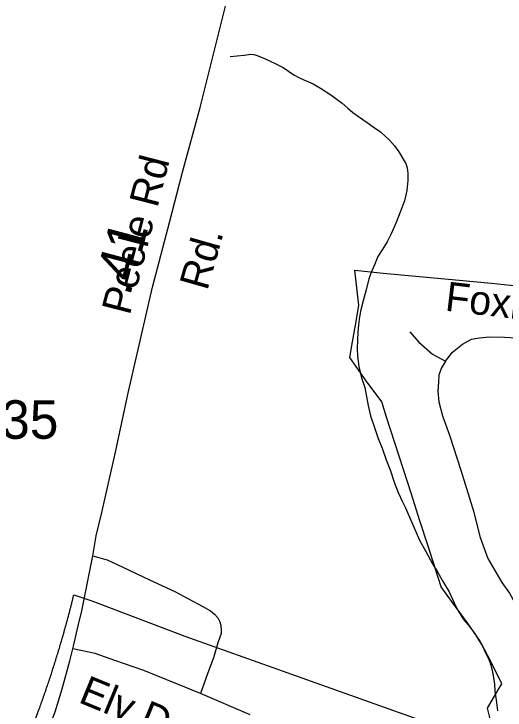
# Model space of a CAD drawing. Extents: x 2220236 to 2384410, y 720751 to 894131.
# Drawn here: x 2349524 to 2351119, y 821384 to 823644 of the extents above; entities that cross this region are included whole.
import ezdxf

# ---------------------------------------------------------------- set-up
doc = ezdxf.new("R2010")
doc.units = 0
for name, color, linetype in [('Exist Boundary Political City Limit New', 7, 'Continuous'), ('Exist Hydrographic Misc Water Feature', 7, 'Continuous'), ('Exist Road Non-System Type 51', 7, 'Continuous'), ('Exist Road Non-System Type 51 Label', 7, 'Continuous'), ('Exist Road Secondary Mileage Hundredths English Label', 7, 'Continuous'), ('Exist Road Secondary Type 51 Attributed', 7, 'Continuous'), ('Exist Road Secondary Type 51 Label', 7, 'Continuous'), ('Exist Road Secondary Type 51 Number Label', 7, 'Continuous'), ('Map Preparation Boundary City Limit Buffer Line', 7, 'Continuous')]:
    doc.layers.add(name, color=color, linetype=linetype)

msp = doc.modelspace()

# ---------------------------------------------------------------- linework, layer by layer
at = {"layer": 'Exist Boundary Political City Limit New'}
for points in [[(2351070.2, 821356.4), (2351061, 821390.7), (2351096, 821450), (2351107.8, 821470), (2351071.8, 821541.6), (2351042.5, 821599.9), (2351038.2, 821608.3), (2350998.2, 821663.9), (2350944.5, 821738.5), (2350911.5, 821784.3), (2350901.8, 821814.8), (2350869, 821916.4), (2350841.2, 822002.4), (2350814.5, 822085.4), (2350788.8, 822165.6), (2350760.8, 822252.1), (2350734, 822334.9), (2350718, 822384.9), (2350668, 822453.7), (2350614.2, 822528.9), (2350622.8, 822579.4), (2350634.8, 822646), (2350644.2, 822699.1), (2350640, 822735.9), (2350630.8, 822812.1), (2350723, 822803.3), (2350923.5, 822784.2), (2351074.2, 822769.9), (2351156.5, 822762.1)], [(2349427.2, 820896.9), (2349606.5, 821388.3), (2349607.5, 821390.6), (2349609, 821395.4), (2349610, 821397.7), (2349610.8, 821400.1), (2349611.8, 821402.4), (2349612.5, 821404.8), (2349613.2, 821407.1), (2349614.2, 821409.5), (2349615, 821411.8), (2349615.8, 821414.2), (2349616.8, 821416.6), (2349617.5, 821418.9), (2349618.2, 821421.2), (2349619.2, 821423.6), (2349620, 821426), (2349620.8, 821428.3), (2349621.8, 821430.7), (2349623.2, 821435.4), (2349624, 821437.8), (2349625, 821440.1), (2349626.5, 821444.9), (2349627.5, 821447.2), (2349628.2, 821449.6), (2349629, 821451.9), (2349630.5, 821456.7), (2349631.5, 821459.1), (2349633, 821463.8), (2349634.5, 821468.6), (2349635.5, 821470.9), (2349636.2, 821473.2), (2349637.8, 821478), (2349638.5, 821480.4), (2349639.5, 821482.8), (2349641, 821487.5), (2349642.5, 821492.2), (2349644, 821497), (2349644.8, 821499.4), (2349645.8, 821501.8), (2349647.2, 821506.5), (2349648.8, 821511.2), (2349649.5, 821513.7), (2349651, 821518.4), (2349652.5, 821523.2), (2349654, 821527.9), (2349655.5, 821532.7), (2349656.2, 821535.1), (2349657.8, 821539.9), (2349659.2, 821544.6), (2349660, 821547), (2349660.8, 821549.4), (2349661.5, 821551.8), (2349663, 821556.6), (2349663.8, 821559), (2349665.2, 821563.8), (2349666, 821566.1), (2349666.8, 821568.6), (2349667.5, 821570.9), (2349668, 821573.3), (2349668.8, 821575.7), (2349669.5, 821578.1), (2349671, 821582.9), (2349671.8, 821585.3), (2349673.2, 821590.1), (2349673.8, 821592.5), (2349675.2, 821597.2), (2349676, 821599.7), (2349676.8, 821602.1), (2349677.5, 821604.5), (2349678, 821606.9), (2349678.8, 821609.2), (2349679.5, 821611.7), (2349680.2, 821614.1), (2349680.8, 821616.5), (2349681.5, 821618.9), (2349682.2, 821621.3), (2349683.8, 821626.1), (2349684.2, 821628.5), (2349685, 821630.9), (2349685.8, 821633.3), (2349686.2, 821635.7), (2349687, 821638.1), (2349687.8, 821640.5), (2349688.5, 821642.9), (2349689, 821645.3), (2349689.8, 821647.8), (2349690.5, 821650.1), (2349691, 821652.6), (2349691.8, 821655), (2349692.5, 821657.4), (2349693, 821659.8), (2349693.8, 821662.2), (2349694.5, 821664.6), (2349695, 821667), (2349695.8, 821669.4), (2349696.5, 821671.9), (2349697, 821674.2), (2349697.8, 821676.7), (2349698.2, 821679.1), (2349699, 821681.5), (2349699.8, 821683.9), (2349700.2, 821686.3), (2349701, 821688.8), (2349701.5, 821691.2), (2349702.2, 821693.6), (2349702.8, 821696), (2349703.5, 821698.4), (2349704.2, 821700.8), (2349704.8, 821703.2), (2349705.5, 821705.7), (2349706, 821708.1), (2349706.8, 821710.5), (2349707.2, 821712.9), (2349708, 821715.4), (2349708.5, 821717.8), (2349709.2, 821720.2), (2349709.8, 821722.6), (2349710.5, 821725.1), (2349711, 821727.4), (2349711.8, 821729.9), (2349712.2, 821732.3), (2349712.8, 821734.8), (2349713.5, 821737.2), (2349714, 821739.6), (2349714.8, 821742), (2349715.2, 821744.4), (2349716, 821746.9), (2349716.5, 821749.3), (2349717, 821751.8), (2349717.8, 821754.1), (2349718.2, 821756.6), (2349719, 821759), (2349777.2, 821739.2), (2350079.2, 821624.6), (2351057, 821275.5)]]:
    msp.add_lwpolyline(points, dxfattribs=at)
at = {"layer": 'Exist Hydrographic Misc Water Feature'}
msp.add_lwpolyline([(2350226, 823506.6), (2350271.8, 823510.7), (2350293.7, 823513.3), (2350302.9, 823513), (2350313.9, 823509.2), (2350337.9, 823499.7), (2350372.3, 823483.7), (2350398.5, 823470), (2350432.6, 823446.7), (2350448.7, 823438.5), (2350464.8, 823431), (2350495.2, 823417.5), (2350519.1, 823403.7), (2350553.4, 823382.1), (2350590, 823354.7), (2350608, 823339), (2350624, 823324.9), (2350642.3, 823310.9), (2350670.7, 823291.7), (2350690.9, 823278.4), (2350713.9, 823261.3), (2350743.3, 823234.6), (2350759.4, 823216.6), (2350773.7, 823196.5), (2350788.1, 823172.5), (2350796.2, 823159), (2350800.4, 823145.1), (2350802.8, 823127.1), (2350802.8, 823103.5), (2350799.2, 823071.2), (2350791.7, 823037.4), (2350778.1, 823000.7), (2350765.3, 822967.4), (2350748.8, 822930.6), (2350735.4, 822904.4), (2350719.4, 822878.5), (2350705.5, 822857.3), (2350694.2, 822829.9), (2350686.4, 822809.9), (2350676.7, 822783.9), (2350667.3, 822749), (2350657.6, 822713.5), (2350649.9, 822683.7), (2350646.2, 822661.2), (2350642.4, 822634.8), (2350640.7, 822611.1), (2350639.2, 822585.4), (2350638.7, 822557.5), (2350639.7, 822532.9), (2350644, 822499.6), (2350652.7, 822462.9), (2350662.9, 822431.5), (2350669.3, 822395.6), (2350673.8, 822373.5), (2350682.1, 822339.3), (2350694.4, 822302.1), (2350707.1, 822265.9), (2350719.5, 822234.2), (2350732.9, 822196.4), (2350746.1, 822160.8), (2350758.8, 822124.2), (2350771, 822090.3), (2350785.4, 822060.6), (2350795.7, 822041.4), (2350816.4, 821993), (2350841, 821935.6), (2350861.5, 821899.6), (2350881.8, 821861.7), (2350900.1, 821830.7), (2350918.5, 821798.6), (2350937.1, 821768.8), (2350953.4, 821732.7), (2350965.9, 821707), (2350984.1, 821678.8), (2350998.3, 821661.4), (2351018.8, 821633.7), (2351034.9, 821609.7), (2351045.1, 821592.1), (2351055.5, 821570.2), (2351063.7, 821554.1), (2351069.6, 821537.9), (2351076, 821518.5), (2351080.2, 821496.7), (2351084.6, 821469), (2351085.5, 821446), (2351089.4, 821416.6), (2351091.4, 821400.3), (2351093.7, 821382.3)], dxfattribs=at)
at = {"layer": 'Exist Road Non-System Type 51'}
msp.add_line((2350291.2, 821369.4), (2350129.4, 821438.5), dxfattribs=at)
for points in [[(2350809.8, 822612.5), (2350839, 822578.4), (2350882.7, 822539.5), (2350924.9, 822516.7)], [(2350924.9, 822516.7), (2350947.6, 822545.9), (2350980, 822571.9), (2351009.2, 822588.1), (2351035.1, 822593), (2351067.6, 822596.2), (2351116.2, 822594.6), (2351268.6, 822586.5), (2351447.9, 822575.2), (2351520.9, 822563.1), (2351550.1, 822553.3), (2351576.8, 822533.9), (2351596.3, 822507.1), (2351642.5, 822441.4), (2351696, 822353.8), (2351749.5, 822246.7), (2351784.8, 822179.8)], [(2350924.9, 822516.7), (2350911.9, 822495.7), (2350903.8, 822472.9), (2350902.2, 822448.6), (2350900.6, 822419.4), (2350903.8, 822385.4), (2350915.2, 822339.9), (2350937.9, 822276.7), (2350975.2, 822163.1), (2351017.3, 822026.9), (2351036.8, 821947.4), (2351062.7, 821876), (2351108.1, 821798.1), (2351133, 821763.7), (2351150.1, 821732.1)], [(2349780.2, 821884.8), (2349826.7, 821872.4), (2349877.5, 821848.6), (2349963.9, 821807.5), (2350046.1, 821769.6), (2350135.8, 821722), (2350162.8, 821706.9), (2350175.8, 821696.1), (2350186.6, 821684.2), (2350193.1, 821671.2), (2350196.3, 821659.3), (2350197.4, 821643.1), (2350197.4, 821633.4), (2350186.6, 821603.1), (2350172.5, 821554.4), (2350154.2, 821505.8), (2350129.4, 821438.5)], [(2350129.4, 821438.5), (2349945.9, 821513), (2349851.4, 821545.7), (2349787.7, 821567.6), (2349715.3, 821583.2)]]:
    msp.add_lwpolyline(points, dxfattribs=at)
at = {"layer": 'Exist Road Secondary Type 51 Attributed'}
msp.add_lwpolyline([(2349523, 821034.2), (2349559.4, 821126.8), (2349658.3, 821378.4), (2349680.9, 821453.6), (2349705.3, 821544.4), (2349717.5, 821591.5), (2349733.2, 821657.9), (2349744.5, 821706.7), (2349760.2, 821782.7), (2349780.2, 821884.8), (2349791.6, 821950.3), (2349810, 822026.2), (2349851.8, 822212.1), (2349896.3, 822419), (2349974, 822757.7), (2350029.8, 822967.2), (2350071.8, 823130.2), (2350129.2, 823340.9), (2350178.1, 823539.8), (2350223.4, 823717.9)], dxfattribs=at)
at = {"layer": 'Map Preparation Boundary City Limit Buffer Line'}
for points in [[(2351070.2, 821356.4), (2351061, 821390.7), (2351096, 821450), (2351107.8, 821470), (2351071.8, 821541.6), (2351042.5, 821599.9), (2351038.2, 821608.3), (2350998.2, 821663.9), (2350944.5, 821738.5), (2350911.5, 821784.3), (2350901.8, 821814.8), (2350869, 821916.4), (2350841.2, 822002.4), (2350814.5, 822085.4), (2350788.8, 822165.6), (2350760.8, 822252.1), (2350734, 822334.9), (2350718, 822384.9), (2350668, 822453.7), (2350614.2, 822528.9), (2350622.8, 822579.4), (2350634.8, 822646), (2350644.2, 822699.1), (2350640, 822735.9), (2350630.8, 822812.1), (2350723, 822803.3), (2350923.5, 822784.2), (2351074.2, 822769.9), (2351156.5, 822762.1)], [(2349427.2, 820896.9), (2349606.5, 821388.3), (2349607.5, 821390.6), (2349609, 821395.4), (2349610, 821397.7), (2349610.8, 821400.1), (2349611.8, 821402.4), (2349612.5, 821404.8), (2349613.2, 821407.1), (2349614.2, 821409.5), (2349615, 821411.8), (2349615.8, 821414.2), (2349616.8, 821416.6), (2349617.5, 821418.9), (2349618.2, 821421.2), (2349619.2, 821423.6), (2349620, 821426), (2349620.8, 821428.3), (2349621.8, 821430.7), (2349623.2, 821435.4), (2349624, 821437.8), (2349625, 821440.1), (2349626.5, 821444.9), (2349627.5, 821447.2), (2349628.2, 821449.6), (2349629, 821451.9), (2349630.5, 821456.7), (2349631.5, 821459.1), (2349633, 821463.8), (2349634.5, 821468.6), (2349635.5, 821470.9), (2349636.2, 821473.2), (2349637.8, 821478), (2349638.5, 821480.4), (2349639.5, 821482.8), (2349641, 821487.5), (2349642.5, 821492.2), (2349644, 821497), (2349644.8, 821499.4), (2349645.8, 821501.8), (2349647.2, 821506.5), (2349648.8, 821511.2), (2349649.5, 821513.7), (2349651, 821518.4), (2349652.5, 821523.2), (2349654, 821527.9), (2349655.5, 821532.7), (2349656.2, 821535.1), (2349657.8, 821539.9), (2349659.2, 821544.6), (2349660, 821547), (2349660.8, 821549.4), (2349661.5, 821551.8), (2349663, 821556.6), (2349663.8, 821559), (2349665.2, 821563.8), (2349666, 821566.1), (2349666.8, 821568.6), (2349667.5, 821570.9), (2349668, 821573.3), (2349668.8, 821575.7), (2349669.5, 821578.1), (2349671, 821582.9), (2349671.8, 821585.3), (2349673.2, 821590.1), (2349673.8, 821592.5), (2349675.2, 821597.2), (2349676, 821599.7), (2349676.8, 821602.1), (2349677.5, 821604.5), (2349678, 821606.9), (2349678.8, 821609.2), (2349679.5, 821611.7), (2349680.2, 821614.1), (2349680.8, 821616.5), (2349681.5, 821618.9), (2349682.2, 821621.3), (2349683.8, 821626.1), (2349684.2, 821628.5), (2349685, 821630.9), (2349685.8, 821633.3), (2349686.2, 821635.7), (2349687, 821638.1), (2349687.8, 821640.5), (2349688.5, 821642.9), (2349689, 821645.3), (2349689.8, 821647.8), (2349690.5, 821650.1), (2349691, 821652.6), (2349691.8, 821655), (2349692.5, 821657.4), (2349693, 821659.8), (2349693.8, 821662.2), (2349694.5, 821664.6), (2349695, 821667), (2349695.8, 821669.4), (2349696.5, 821671.9), (2349697, 821674.2), (2349697.8, 821676.7), (2349698.2, 821679.1), (2349699, 821681.5), (2349699.8, 821683.9), (2349700.2, 821686.3), (2349701, 821688.8), (2349701.5, 821691.2), (2349702.2, 821693.6), (2349702.8, 821696), (2349703.5, 821698.4), (2349704.2, 821700.8), (2349704.8, 821703.2), (2349705.5, 821705.7), (2349706, 821708.1), (2349706.8, 821710.5), (2349707.2, 821712.9), (2349708, 821715.4), (2349708.5, 821717.8), (2349709.2, 821720.2), (2349709.8, 821722.6), (2349710.5, 821725.1), (2349711, 821727.4), (2349711.8, 821729.9), (2349712.2, 821732.3), (2349712.8, 821734.8), (2349713.5, 821737.2), (2349714, 821739.6), (2349714.8, 821742), (2349715.2, 821744.4), (2349716, 821746.9), (2349716.5, 821749.3), (2349717, 821751.8), (2349717.8, 821754.1), (2349718.2, 821756.6), (2349719, 821759), (2349777.2, 821739.2), (2350079.2, 821624.6), (2351057, 821275.5)]]:
    msp.add_lwpolyline(points, dxfattribs=at)

# ---------------------------------------------------------------- texts
at = {"layer": 'Exist Road Non-System Type 51 Label'}
for s, rotation, p in [('Peele Rd', 75.5758, (2349900.1, 822663.5)), ('Foxhall Dr', 353.2513, (2350921.3, 822681.4)), ('Ely Dr', 337.5799, (2349730.1, 821411))]:
    msp.add_text(s, height=95, rotation=rotation, dxfattribs=at).set_placement(p)
at = {"layer": 'Exist Road Secondary Mileage Hundredths English Label'}
msp.add_text('.41', height=125, rotation=75.0776, dxfattribs=at).set_placement((2349900.7, 822725.7))
at = {"layer": 'Exist Road Secondary Type 51 Label'}
msp.add_text('Rd.', height=95, rotation=74.1574, dxfattribs=at).set_placement((2350151.6, 822743.5))
at = {"layer": 'Exist Road Secondary Type 51 Number Label'}
msp.add_text('1535', height=125, dxfattribs=at).set_placement((2349296.9, 822265.2))

doc.saveas('drawing.dxf')
